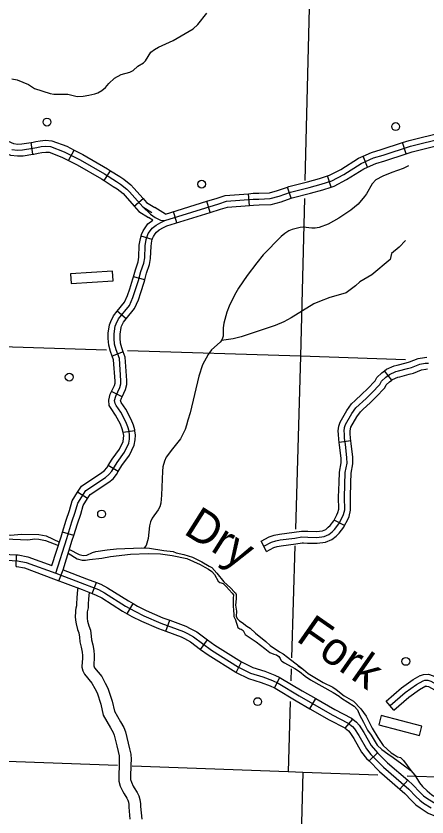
# Model space of a CAD drawing. Extents: x 653372 to 905732, y 627442 to 787275.
# Drawn here: x 851000 to 856219, y 671755 to 681934 of the extents above; entities that cross this region are included whole.
import ezdxf

# ---------------------------------------------------------------- set-up
doc = ezdxf.new("R2010")
doc.units = 0
for name, color, linetype in [('Level 32', 7, 'Continuous'), ('Level 35', 7, 'Continuous'), ('Level 4', 7, 'Continuous'), ('Level 45', 7, 'Continuous'), ('Level 46', 7, 'Continuous'), ('Level 5', 7, 'Continuous'), ('Level 56', 7, 'Continuous'), ('Level 57', 7, 'Continuous')]:
    doc.layers.add(name, color=color, linetype=linetype)

msp = doc.modelspace()

# ---------------------------------------------------------------- linework, layer by layer
at = {"layer": 'Level 32'}
for p, q in [((851214, 680177), (851192, 680325)), ((855956, 680184), (855910, 680326)), ((851668, 680098), (851737, 680231)), ((855466, 680015), (855407, 680152)), ((852120, 679842), (852200, 679968)), ((855001, 679759), (854955, 679901)), ((853964, 679528), (853952, 679676)), ((854496, 679620), (854446, 679760)), ((852502, 679518), (852614, 679617)), ((853466, 679437), (853422, 679580)), ((853043, 679305), (852999, 679448)), ((852730, 679093), (852588, 679137)), ((852636, 678582), (852492, 678621)), ((852398, 678086), (852283, 678181)), ((852363, 677665), (852223, 677612)), ((852347, 677096), (852212, 677160)), ((852511, 676661), (852363, 676643)), ((852299, 676144), (852172, 676222)), ((851910, 675803), (851783, 675882)), ((851733, 675331), (851591, 675376)), ((851000, 674938), (851008, 675087)), ((851545, 674756), (851597, 674896)), ((851967, 674595), (852021, 674734)), ((852412, 674338), (852486, 674468)), ((852901, 674115), (852952, 674256)), ((853345, 673884), (853433, 674004)), ((853797, 673591), (853864, 673725)), ((854283, 673394), (854349, 673528)), ((854732, 673130), (854807, 673259)), ((855182, 672883), (855277, 672998)), ((855484, 672467), (855591, 672572)), ((855876, 672108), (855974, 672221))]:
    msp.add_line(p, q, dxfattribs=at)
for points in [[(850728, 680414), (850752, 680405), (850968, 680312), (851022, 680306), (851075, 680308), (851192, 680325)], [(852610, 679509), (852710, 679416), (852769, 679373), (852835, 679341), (852889, 679335), (853575, 679549), (853672, 679580), (854014, 679606), (854085, 679608), (854229, 679613), (854344, 679644), (854485, 679695), (854721, 679754), (854875, 679797), (855012, 679841), (855162, 679920), (855384, 680060), (855542, 680130), (855661, 680166), (856012, 680281), (856438, 680388)], [(855910, 680326), (855991, 680352), (856421, 680460), (856426, 680461)], [(850949, 680239), (851019, 680231), (851082, 680233), (851213, 680253), (851266, 680265), (851319, 680274), (851376, 680280), (851439, 680276), (851613, 680210), (851813, 680107), (852126, 679927), (852277, 679832), (852327, 679798), (852409, 679734), (852443, 679698), (852610, 679509), (852723, 679438)], [(851192, 680325), (851199, 680326), (851251, 680339), (851309, 680348), (851375, 680355), (851455, 680349), (851644, 680279), (851737, 680231)], [(855407, 680152), (855516, 680200), (855638, 680237), (855910, 680326)], [(855956, 680184), (856032, 680209), (856455, 680315), (856457, 680315)], [(850673, 680276), (850694, 680267), (850930, 680165), (851017, 680157), (851089, 680159), (851214, 680177)], [(851214, 680177), (851227, 680179), (851281, 680192), (851329, 680200), (851378, 680205), (851423, 680202), (851583, 680142), (851668, 680098)], [(851737, 680231), (851848, 680173), (852164, 679991), (852200, 679968)], [(855466, 680015), (855568, 680060), (855683, 680095), (855956, 680184)], [(851668, 680098), (851777, 680042), (852087, 679863), (852120, 679842)], [(854955, 679901), (854983, 679910), (855125, 679985), (855349, 680127), (855407, 680152)], [(855001, 679759), (855041, 679772), (855199, 679856), (855419, 679994), (855466, 680015)], [(852200, 679968), (852317, 679894), (852370, 679859), (852460, 679790), (852498, 679748), (852614, 679617)], [(854446, 679760), (854463, 679766), (854702, 679827), (854853, 679868), (854955, 679901)], [(852120, 679842), (852236, 679769), (852283, 679738), (852359, 679679), (852387, 679648), (852502, 679518)], [(853422, 679580), (853553, 679620), (853658, 679653), (853952, 679676)], [(853952, 679676), (854010, 679681), (854083, 679683), (854218, 679688), (854321, 679715), (854446, 679760)], [(854496, 679620), (854507, 679623), (854740, 679682), (854896, 679725), (855001, 679759)], [(852614, 679617), (852659, 679566), (852763, 679502)], [(852899, 679417), (853422, 679580)], [(853964, 679528), (854017, 679532), (854088, 679533), (854240, 679539), (854366, 679573), (854496, 679620)], [(852502, 679518), (852561, 679451), (852684, 679375)], [(852899, 679417), (852763, 679502)], [(853466, 679437), (853598, 679478), (853686, 679506), (853964, 679528)], [(852588, 679137), (852594, 679159), (852614, 679205), (852647, 679254), (852676, 679292), (852737, 679340), (852739, 679341), (852684, 679375)], [(852917, 679266), (853466, 679437)], [(852253, 677049), (852267, 677102), (852319, 677213), (852333, 677261), (852332, 677297), (852314, 677582), (852272, 677693), (852251, 677763), (852246, 677836), (852247, 677896), (852261, 677992), (852272, 678021), (852301, 678085), (852441, 678256), (852485, 678355), (852515, 678444), (852556, 678573), (852587, 678688), (852624, 678793), (852635, 678861), (852641, 679015), (852652, 679092), (852665, 679133), (852680, 679169), (852708, 679210), (852730, 679239), (852779, 679277), (852840, 679311), (852889, 679335)], [(852730, 679093), (852735, 679108), (852745, 679133), (852768, 679166), (852783, 679186), (852820, 679215), (852874, 679245), (852917, 679266)], [(852492, 678621), (852516, 678710), (852551, 678812), (852560, 678868), (852566, 679022), (852579, 679108), (852588, 679137)], [(852636, 678582), (852658, 678666), (852697, 678775), (852709, 678853), (852715, 679009), (852725, 679075), (852730, 679093)], [(852283, 678181), (852377, 678296), (852416, 678382), (852444, 678467), (852484, 678594), (852492, 678621)], [(852398, 678086), (852505, 678217), (852555, 678328), (852586, 678421), (852627, 678552), (852636, 678582)], [(852223, 677612), (852201, 677669), (852177, 677750), (852172, 677834), (852172, 677902), (852189, 678011), (852203, 678050), (852237, 678124), (852283, 678181)], [(852363, 677665), (852343, 677717), (852325, 677777), (852321, 677838), (852322, 677890), (852334, 677974), (852341, 677993), (852365, 678045), (852398, 678086)], [(852347, 677096), (852389, 677186), (852408, 677251), (852407, 677301), (852388, 677598), (852363, 677665)], [(852212, 677160), (852249, 677239), (852258, 677270), (852258, 677294), (852240, 677566), (852223, 677612)], [(852363, 676643), (852363, 676643), (852350, 676687), (852326, 676746), (852265, 676862), (852210, 676944), (852185, 676986), (852178, 677054), (852196, 677127), (852212, 677160)], [(851505, 674852), (851644, 675294), (851710, 675505), (851751, 675627), (851784, 675743), (851885, 675905), (852136, 676071), (852179, 676107), (852216, 676151), (852283, 676261), (852378, 676393), (852431, 676504), (852440, 676557), (852443, 676604), (852436, 676658), (852420, 676712), (852394, 676777), (852330, 676901), (852273, 676984), (852258, 677010), (852253, 677049)], [(852511, 676661), (852510, 676673), (852491, 676736), (852462, 676808), (852394, 676939), (852336, 677024), (852330, 677034), (852329, 677044), (852338, 677077), (852347, 677096)], [(852172, 676222), (852221, 676303), (852313, 676431), (852359, 676527), (852366, 676566), (852368, 676602), (852363, 676643)], [(852299, 676144), (852346, 676220), (852442, 676355), (852502, 676481), (852514, 676549), (852518, 676606), (852511, 676661)], [(851783, 675882), (851830, 675959), (852092, 676131), (852126, 676160), (852155, 676194), (852172, 676222)], [(851910, 675803), (851940, 675852), (852181, 676011), (852232, 676054), (852277, 676107), (852299, 676144)], [(851591, 675376), (851639, 675529), (851680, 675649), (851715, 675773), (851783, 675882)], [(851733, 675331), (851781, 675482), (851823, 675605), (851853, 675712), (851910, 675803)], [(851457, 674949), (851572, 675317), (851591, 675376)], [(851597, 674896), (851715, 675272), (851733, 675331)], [(850499, 675147), (850670, 675110), (850753, 675100), (851008, 675087)], [(851008, 675087), (851029, 675086), (851149, 675063), (851457, 674949)], [(850747, 675026), (851020, 675012), (851129, 674991), (851505, 674852), (851868, 674714), (852048, 674644), (852126, 674602), (852391, 674436), (852508, 674370), (852623, 674312), (852838, 674218), (853128, 674112), (853177, 674087), (853254, 674043), (853482, 673876), (853827, 673660), (853979, 673583), (854136, 673535), (854258, 673489), (854328, 673455), (854595, 673295), (855015, 673054), (855220, 672948), (855272, 672905), (855300, 672874)], [(851000, 674938), (851011, 674938), (851109, 674919), (851477, 674782)], [(851597, 674896), (851895, 674783), (852021, 674734)], [(851477, 674782), (851478, 674782), (851841, 674644), (851967, 674595)], [(852021, 674734), (852079, 674712), (852163, 674667), (852429, 674500), (852486, 674468)], [(851967, 674595), (852017, 674575), (852089, 674538), (852353, 674372), (852412, 674338)], [(852486, 674468), (852543, 674435), (852655, 674379), (852866, 674287), (852952, 674256)], [(852412, 674338), (852472, 674304), (852592, 674244), (852811, 674148), (852901, 674115)], [(852952, 674256), (853158, 674181), (853212, 674152), (853295, 674106), (853433, 674004)], [(852901, 674115), (853098, 674044), (853141, 674021), (853214, 673980), (853345, 673884)], [(853433, 674004), (853524, 673938), (853864, 673725), (853864, 673725)], [(853345, 673884), (853440, 673814), (853790, 673595), (853797, 673591)], [(853864, 673725), (854007, 673653), (854160, 673606), (854288, 673558), (854349, 673528)], [(853797, 673591), (853951, 673514), (854112, 673464), (854229, 673421), (854283, 673394)], [(854349, 673528), (854363, 673521), (854633, 673359), (854807, 673259)], [(854283, 673394), (854292, 673390), (854557, 673230), (854732, 673130)], [(854807, 673259), (855050, 673119), (855261, 673011), (855277, 672998)], [(854732, 673130), (854979, 672988), (855178, 672886), (855182, 672883)], [(855277, 672998), (855324, 672959), (855360, 672920), (855417, 672830), (855512, 672664), (855564, 672599), (855591, 672572)], [(855182, 672883), (855221, 672851), (855241, 672829), (855290, 672752), (855388, 672580), (855452, 672500), (855484, 672467)], [(855300, 672874), (855354, 672791), (855450, 672622), (855508, 672549), (855667, 672389), (855988, 672109), (856076, 672016), (856127, 671968), (856176, 671931), (856271, 671871)], [(855591, 672572), (855718, 672443), (855974, 672221)], [(855484, 672467), (855616, 672334), (855876, 672108)], [(855974, 672221), (856040, 672163), (856129, 672069), (856176, 672025), (856219, 671992), (856306, 671938), (856365, 671912)], [(855876, 672108), (855936, 672055), (856023, 671963), (856079, 671911), (856134, 671869), (856236, 671805), (856306, 671775)]]:
    msp.add_lwpolyline(points, dxfattribs=at)
at = {"layer": 'Level 35'}
for points in [[(850946, 681135), (851013, 681124), (851159, 681065), (851234, 681011), (851435, 680948), (851479, 680940), (851657, 680940), (851777, 680912), (851853, 680917), (851927, 680929), (852000, 680943), (852040, 680956), (852089, 680986), (852137, 681025), (852181, 681076), (852252, 681143), (852337, 681189), (852444, 681219), (852487, 681242), (852549, 681295), (852621, 681341), (852644, 681365), (852714, 681473), (852757, 681508), (852810, 681539), (852998, 681621), (853251, 681770), (853309, 681825), (853423, 681969)], [(855986, 680030), (855915, 679995), (855772, 679947), (855658, 679900), (855568, 679851), (855522, 679803), (855451, 679675), (855427, 679640), (855345, 679544), (855254, 679465), (855098, 679364), (854965, 679290), (854849, 679246), (854801, 679237), (854755, 679237), (854646, 679252), (854608, 679248), (854507, 679222), (854463, 679204), (854414, 679172), (854369, 679130), (854141, 678897), (854058, 678799), (853934, 678638), (853826, 678475), (853774, 678385), (853705, 678247), (853678, 678172), (853639, 678031), (853632, 677973), (853629, 677866), (853622, 677841), (853608, 677809), (853594, 677791), (853483, 677691), (853440, 677634), (853370, 677501), (853323, 677356), (853213, 676889)], [(855947, 679082), (855864, 678995), (855770, 678914), (855751, 678839), (855517, 678646), (855367, 678557), (855313, 678507), (855193, 678416), (855093, 678385), (854986, 678358), (854855, 678308), (854781, 678278), (854495, 678099), (854400, 678046), (854292, 678001), (853861, 677858), (853758, 677833), (853608, 677809)], [(853213, 676889), (853181, 676798), (853167, 676735), (853148, 676680), (853089, 676560), (852986, 676434), (852908, 676329), (852884, 676277), (852865, 676205), (852860, 676151), (852849, 675846), (852839, 675743), (852825, 675695), (852805, 675659), (852730, 675554), (852706, 675504), (852694, 675453), (852678, 675293), (852651, 675205), (852626, 675174)], [(848970, 675885), (848982, 675879), (849034, 675857), (849165, 675802), (849315, 675739), (849401, 675697), (849596, 675599), (849704, 675535), (849875, 675450), (850029, 675394), (850119, 675363), (850273, 675312), (850344, 675300), (850446, 675291), (850646, 675308), (850744, 675304), (850866, 675291), (851150, 675277), (851241, 675290), (851291, 675287), (851374, 675267), (851538, 675207)], [(850297, 675354), (850332, 675338), (850357, 675326), (850436, 675321), (850507, 675334), (850590, 675364), (850658, 675368), (850756, 675364), (850818, 675354), (850933, 675338), (851064, 675347), (851290, 675346), (851383, 675328), (851551, 675249)], [(851663, 675107), (851778, 675037), (851841, 675020), (851884, 675019), (851934, 675026), (852088, 675042), (852201, 675066), (852453, 675095), (852680, 675102), (852834, 675099), (852982, 675079), (853169, 675041), (853340, 674963), (853396, 674929)], [(851678, 675153), (851802, 675091), (851852, 675077), (851899, 675080), (851973, 675115), (852012, 675128), (852156, 675150), (852277, 675162), (852600, 675175), (852696, 675173), (852879, 675140), (852996, 675128), (853032, 675113), (853130, 675092), (853241, 675057), (853311, 675021), (853362, 674998), (853454, 674944), (853489, 674924), (853550, 674854), (853639, 674745), (853724, 674666), (853775, 674611), (853787, 674602), (853798, 674583), (853798, 674528), (853788, 674445), (853799, 674370), (853798, 674303), (853815, 674273), (853839, 674247), (853873, 674227), (853933, 674180), (853975, 674153), (854041, 674089), (854173, 673987), (854229, 673936)], [(853396, 674929), (853445, 674904), (853486, 674876), (853519, 674836), (853566, 674752), (853588, 674735), (853606, 674732), (853629, 674724), (853667, 674683), (853747, 674601), (853762, 674580), (853764, 674565), (853760, 674547), (853757, 674498), (853758, 674436), (853761, 674384), (853767, 674326), (853767, 674301), (853787, 674261), (853795, 674229), (853807, 674194), (853816, 674163), (853842, 674145), (853861, 674142), (853887, 674123), (853895, 674106), (853911, 674074), (854049, 673979), (854162, 673895), (854225, 673846), (854276, 673822), (854308, 673814), (854337, 673794), (854354, 673767), (854363, 673749), (854378, 673733), (854411, 673713)], [(854229, 673936), (854345, 673855), (854391, 673827), (854449, 673787), (854650, 673631)], [(854411, 673713), (854540, 673643), (854601, 673605), (854674, 673544), (854742, 673499), (855027, 673337), (855103, 673292), (855133, 673266)], [(854585, 673675), (854650, 673631), (854709, 673578), (854901, 673464), (855022, 673406), (855068, 673376), (855167, 673294), (855168, 673293)], [(855133, 673266), (855296, 673164), (855339, 673115), (855366, 673044), (855386, 673005), (855411, 672960), (855463, 672859), (855510, 672796), (855588, 672666), (855644, 672614), (855720, 672557), (855789, 672511), (855898, 672429), (856016, 672345)], [(855168, 673293), (855288, 673226), (855378, 673128), (855448, 673038), (855524, 672882), (855596, 672764), (855662, 672662), (855765, 672571), (855807, 672544), (855846, 672521), (855884, 672510), (855919, 672473), (856016, 672345)], [(856016, 672345), (856066, 672286), (856125, 672190), (856163, 672143), (856221, 672085), (856280, 672038), (856325, 672011), (856405, 671980), (856467, 671970), (856547, 671970), (856593, 671976), (856653, 671977), (856696, 671994), (856773, 672037), (856883, 672090), (856946, 672104), (856987, 672102), (857080, 672092), (857119, 672084), (857170, 672047), (857203, 672048), (857217, 672043), (857322, 671947), (857370, 671906)]]:
    msp.add_lwpolyline(points, dxfattribs=at)
at = {"layer": 'Level 4'}
for points in [[(852290, 672407), (849360, 672515), (849156, 672523), (846570, 672635)], [(855596, 672288), (854643, 672321), (854456, 672328), (852474, 672401)], [(856464, 672257), (855966, 672275)]]:
    msp.add_lwpolyline(points, dxfattribs=at)
at = {"layer": 'Level 45'}
for p, q in [((855771, 677308), (855680, 677426)), ((855252, 676537), (855104, 676516)), ((855172, 675459), (855040, 675528)), ((854183, 675129), (854113, 675261)), ((855798, 673114), (855701, 673228))]:
    msp.add_line(p, q, dxfattribs=at)
for points in [[(855680, 677426), (855704, 677445), (855802, 677488), (855839, 677496), (855953, 677527), (855999, 677539), (856108, 677583), (856187, 677596), (856219, 677598)], [(854148, 675195), (854246, 675247), (854298, 675264), (854356, 675275), (854542, 675300), (854631, 675313), (854706, 675311), (854822, 675308), (854912, 675319), (854972, 675344), (855016, 675380), (855046, 675410), (855099, 675480), (855142, 675562), (855160, 675599), (855174, 675660), (855172, 675820), (855182, 676131), (855204, 676250), (855203, 676321), (855183, 676492), (855173, 676564), (855171, 676622), (855167, 676659), (855173, 676705), (855184, 676741), (855266, 676881), (855316, 676954), (855446, 677074), (855518, 677145), (855621, 677252), (855643, 677293), (855695, 677344), (855742, 677380), (855825, 677417), (855856, 677423), (855973, 677455), (856023, 677468), (856129, 677510), (856195, 677522), (856238, 677524)], [(855771, 677308), (855781, 677315), (855848, 677345), (855873, 677350), (855992, 677383), (856046, 677397), (856149, 677438), (856204, 677448), (856227, 677449)], [(855308, 677048), (855394, 677128), (855464, 677197), (855560, 677297), (855582, 677338), (855646, 677400), (855680, 677426)], [(855409, 676938), (855497, 677020), (855571, 677092), (855682, 677208), (855703, 677247), (855744, 677287), (855771, 677308)], [(855104, 676516), (855098, 676558), (855096, 676617), (855092, 676661), (855100, 676722), (855115, 676771), (855202, 676921), (855260, 677004), (855308, 677048)], [(855252, 676537), (855247, 676570), (855245, 676627), (855242, 676658), (855246, 676689), (855253, 676710), (855329, 676841), (855373, 676905), (855409, 676938)], [(855103, 676007), (855108, 676139), (855130, 676256), (855128, 676316), (855109, 676482), (855104, 676516)], [(855253, 676002), (855257, 676123), (855279, 676244), (855278, 676326), (855257, 676501), (855252, 676537)], [(855040, 675528), (855076, 675596), (855089, 675624), (855099, 675668), (855097, 675821), (855103, 676007)], [(855172, 675459), (855209, 675528), (855231, 675574), (855249, 675653), (855246, 675819), (855253, 676002)], [(854657, 675387), (854708, 675386), (854818, 675383), (854893, 675392), (854933, 675409), (854966, 675436), (854989, 675459), (855036, 675520), (855040, 675528)], [(854652, 675238), (854704, 675236), (854825, 675233), (854932, 675246), (855012, 675280), (855066, 675325), (855102, 675361), (855162, 675440), (855172, 675459)], [(854113, 675261), (854216, 675316), (854280, 675337), (854345, 675348), (854532, 675374), (854627, 675388), (854657, 675387)], [(854183, 675129), (854276, 675178), (854317, 675192), (854368, 675201), (854553, 675226), (854636, 675238), (854652, 675238)], [(856133, 673551), (856139, 673554), (856177, 673567), (856240, 673569), (856297, 673549), (856674, 673340)], [(855701, 673228), (855897, 673395), (856045, 673502), (856133, 673551)], [(855750, 673171), (855943, 673336), (856085, 673439), (856170, 673485), (856191, 673493), (856228, 673494), (856267, 673481), (857344, 672884), (857411, 672844), (857543, 672767), (857544, 672767), (857599, 672734)], [(855798, 673114), (855989, 673277), (856125, 673376), (856205, 673420)], [(856200, 673417), (856204, 673418), (856217, 673419), (856237, 673412), (856602, 673210)]]:
    msp.add_lwpolyline(points, dxfattribs=at)
at = {"layer": 'Level 46'}
for points in [[(851786, 674665), (851783, 674647), (851774, 674538), (851769, 674465), (851768, 674437), (851760, 674409), (851757, 674380), (851754, 674358), (851752, 674304), (851756, 674257), (851764, 674211), (851783, 674138), (851800, 674095), (851805, 674039), (851811, 673982), (851828, 673911), (851840, 673850), (851844, 673808), (851843, 673759), (851840, 673732), (851838, 673660), (851850, 673613), (851871, 673571), (851964, 673455), (852000, 673388), (852029, 673332), (852078, 673188), (852109, 673047), (852200, 672888), (852235, 672830), (852248, 672794)], [(851930, 674609), (851922, 674527), (851918, 674459), (851917, 674413), (851907, 674378), (851905, 674361), (851903, 674346), (851902, 674308), (851904, 674276), (851910, 674243), (851925, 674185), (851947, 674131), (851954, 674053), (851958, 674007), (851974, 673943), (851988, 673871), (851994, 673813), (851992, 673749), (851989, 673722), (851988, 673677), (851991, 673665), (851997, 673652), (852089, 673538), (852132, 673457), (852167, 673390), (852222, 673228), (852250, 673101), (852329, 672963), (852370, 672894), (852391, 672838)], [(852248, 672794), (852280, 672660), (852297, 672586), (852310, 672532), (852312, 672483), (852311, 672428), (852309, 672375), (852306, 672321), (852304, 672268), (852308, 672209), (852324, 672145), (852356, 672079), (852374, 672048), (852409, 671992), (852420, 671969), (852428, 671942), (852434, 671912), (852433, 671880), (852447, 671726)], [(852391, 672838), (852426, 672694), (852442, 672620), (852459, 672553), (852462, 672484), (852460, 672423), (852459, 672368), (852455, 672313), (852454, 672270), (852456, 672233), (852465, 672197), (852488, 672148), (852502, 672124), (852539, 672065), (852560, 672024), (852574, 671976), (852583, 671922), (852582, 671887), (852596, 671727)]]:
    msp.add_lwpolyline(points, dxfattribs=at)
at = {"layer": 'Level 5'}
for points in [[(854732, 682378), (854669, 679844)], [(854663, 679615), (854614, 677610)], [(852148, 677688), (849365, 677777)], [(854614, 677610), (852417, 677680)], [(854614, 677610), (854548, 675414)], [(855948, 677566), (854614, 677610)], [(854542, 675202), (854500, 673777)], [(854495, 673636), (854491, 673484)], [(854483, 673222), (854456, 672328)], [(854643, 672321), (854595, 670552)]]:
    msp.add_lwpolyline(points, dxfattribs=at)
at = {"layer": 'Level 56'}
for centre in [(851393, 680586), (855822, 680529), (853358, 679797), (851676, 677345), (852087, 675605), (855951, 673732), (854069, 673221)]:
    msp.add_circle(centre, 49.8, dxfattribs=at)
at = {"layer": 'Level 57'}
for p, q in [((852225, 678693), (851690, 678658)), ((851690, 678658), (851699, 678534)), ((852233, 678568), (852225, 678693)), ((851699, 678534), (852233, 678568)), ((855637, 673045), (855606, 672924)), ((856155, 672909), (855637, 673045)), ((855606, 672924), (856123, 672789)), ((856123, 672789), (856155, 672909))]:
    msp.add_line(p, q, dxfattribs=at)

# ---------------------------------------------------------------- texts
at = {"layer": 'Level 35'}
for s, rotation, p in [('Dry', 327.7354, (853115, 675362)), ('Fork', 325.1264, (854544, 674002))]:
    msp.add_text(s, height=420.6, rotation=rotation, dxfattribs=at).set_placement(p)

doc.saveas('drawing.dxf')
